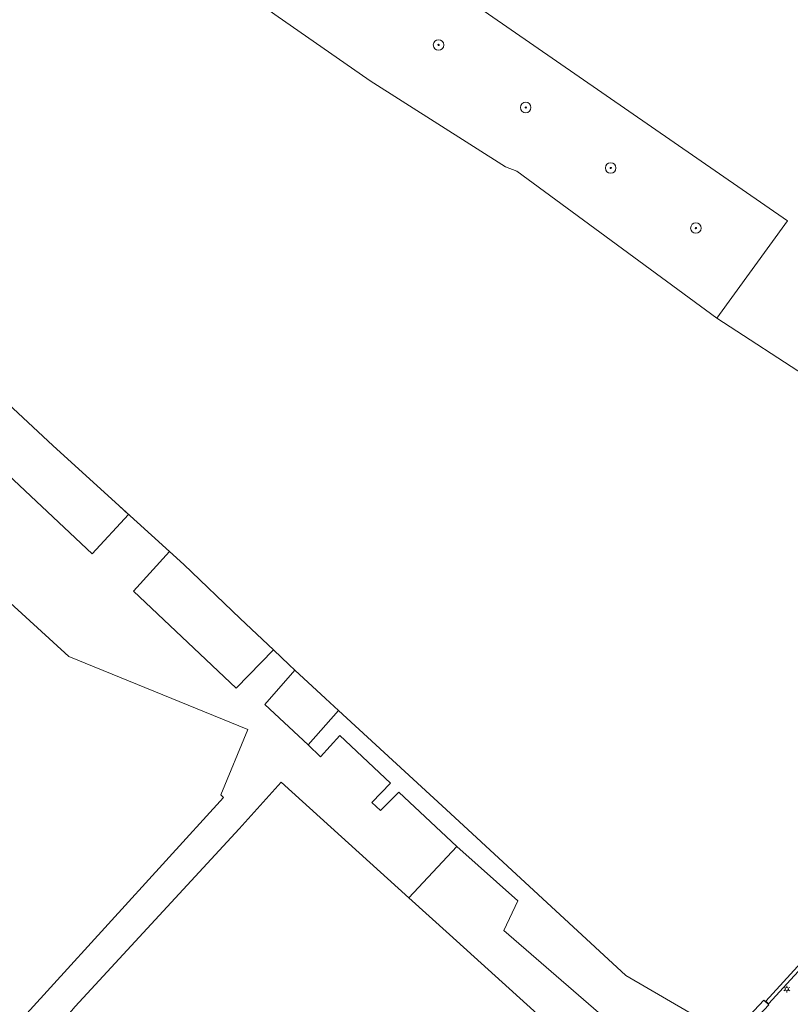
# Model space of a CAD drawing. Header units: metres. Extents: x 151448 to 154749, y 463108 to 465296.
# Tile 376 of 449: x 154050 to 154108, y 464181 to 464256. Entities that reach past the tile are written whole.
import ezdxf

# ---------------------------------------------------------------- set-up
doc = ezdxf.new("R2010")
doc.units = ezdxf.units.M
doc.layers.get('0').update_dxf_attribs({"lineweight": 9})
for name, color, linetype, lineweight in [('B-ME-IE-MEUBILAIR_LICHTMAST-S', 253, 'Continuous', 9), ('B-ME-IE-TERREINAFSCHEIDING_KUNSTMATIG_MUUR-G', 253, 'Continuous', 9), ('B-ME-VH-VERHARDING_BETON-G', 253, 'Continuous', 9), ('B-PV-GK-KADEMUUR-G', 253, 'Continuous', 9), ('B-PV-GR-BOOM-S', 253, 'Continuous', 9), ('B-PV-GW-TALUD_KRUIN-G', 253, 'Continuous', 9), ('B-PV-OG-BEBOUWING-GV', 1, 'Continuous', 9), ('B-PV-OG-TERREIN_BEGROEID-GV', 253, 'Continuous', 9), ('B-PV-OG-TERREIN_ERF-GV', 253, 'Continuous', 9), ('B-PV-OG-TERREIN_OEVER-GV', 253, 'Continuous', 9), ('B-PV-OG-WATER-GV', 253, 'Continuous', 9)]:
    doc.layers.add(name, color=color, linetype=linetype, lineweight=lineweight)
doc.styles.add('18_200', font='romans', dxfattribs={"width": 0.8, "height": 0.36})
doc.styles.add('NLCS-ISO', font='txt')

# ---------------------------------------------------------------- blocks, each defined once
blk = doc.blocks.new('SGR-BOOM_GBKN-SO')
at = {"linetype": 'ByBlock', "lineweight": 18}
h = blk.add_hatch(color=0, dxfattribs=at)
h.dxf.hatch_style = 1
edge = h.paths.add_edge_path()
edge.add_arc((0, 0), 0.25, 0, 360)
at = {"color": 0, "linetype": 'ByBlock', "lineweight": 18}
for radius in [2, 0.25]:
    blk.add_circle((0, 0), radius, dxfattribs=at)
at = {"color": 0, "linetype": 'ByBlock', "lineweight": 18, "style": 'NLCS-ISO'}
blk.add_attdef('SOORT', (2.5, 0), '', height=1.5, dxfattribs=at)
blk = doc.blocks.new('LICHTMAST')
at = {"ltscale": 0.1}
for p, q in [((-0.11, 0.063), (-0.219, 0.127)), ((0, 0.127), (0, 0.253)), ((0.11, 0.063), (0.219, 0.127)), ((-0.11, -0.063), (-0.219, -0.127)), ((0, -0.127), (0, -0.253)), ((0.11, -0.063), (0.219, -0.127))]:
    blk.add_line(p, q, dxfattribs=at)
blk.add_circle((0, 0), 0.127, dxfattribs=at)
at = {"style": '18_200', "width": 0.8}
blk.add_attdef('HOOGTE', (0.247, 0.242), '', height=0.25, dxfattribs=at)

msp = doc.modelspace()

# ---------------------------------------------------------------- linework, layer by layer
at = {"layer": 'B-ME-IE-TERREINAFSCHEIDING_KUNSTMATIG_MUUR-G'}
for points in [[(154114.528, 464189.962), (154112.025, 464187.157), (154106.398, 464181), (154106.177, 464181.203), (154111.802, 464187.358), (154114.304, 464190.162)], [(154106.411, 464180.937), (154103.442, 464177.77), (154102.111, 464176.426), (154099.714, 464173.987), (154099.485, 464174.211), (154101.805, 464176.728), (154103.082, 464178.117), (154106.046, 464181.279), (154106.411, 464180.937)]]:
    msp.add_lwpolyline(points, close=True, dxfattribs=at)
at = {"layer": 'B-ME-VH-VERHARDING_BETON-G'}
msp.add_lwpolyline([(154106.398, 464181), (154112.025, 464187.157), (154114.528, 464189.962)], dxfattribs=at)
at = {"layer": 'B-PV-GK-KADEMUUR-G', "flags": 128}
for points in [[(154102.474, 464233.006), (154107.836, 464240.366), (154079.975, 464259.637), (154077.704, 464261.362), (154075.948, 464262.896), (154084.569, 464272.212), (154093.148, 464281.548), (154103.578, 464292.945), (154110.445, 464300.602), (154134.808, 464326.941), (154135.123, 464327.297)], [(154050.235, 464269.562), (154051.383, 464268.732), (154068.93, 464256.031), (154076.163, 464250.995), (154086.441, 464244.466), (154087.292, 464244.13), (154102.474, 464233.006)]]:
    msp.add_lwpolyline(points, dxfattribs=at)
at = {"layer": 'B-PV-GW-TALUD_KRUIN-G', "flags": 128}
msp.add_lwpolyline([(154071.463, 464200.648), (154072.406, 464199.744), (154073.856, 464201.342), (154077.71, 464197.732), (154076.283, 464196.272), (154076.951, 464195.676), (154078.344, 464197.049), (154082.739, 464192.924), (154087.37, 464188.806), (154086.297, 464186.561), (154098.787, 464175.781)], dxfattribs=at)
at = {"layer": 'B-PV-OG-BEBOUWING-GV', "flags": 128}
for points in [[(154065.05, 464196.643), (154064.828, 464196.845), (154066.895, 464201.81), (154053.314, 464207.353), (154027.462, 464230.946), (154000, 464200.845), (153998.943, 464199.631), (154000, 464197.685), (154013.17, 464173.56), (154030.012, 464158.238)], [(154030.033, 464141.276), (154035.51, 464131.5), (154042.035, 464138.485), (154042.501, 464138.061), (154042.57, 464138.137), (154046.626, 464134.407), (154052.18, 464129.412), (154055.279, 464132.733), (154055.082, 464133.033), (154061.031, 464139.627), (154066.219, 464145.378), (154067.223, 464144.53), (154094.976, 464174.69), (154082.188, 464186.255), (154079.109, 464189.04), (154069.416, 464197.806), (154066.231, 464194.284), (154053.783, 464180.798), (154051.133, 464177.674), (154031.963, 464156.653), (154025.424, 464149.502), (154028.022, 464144.865)]]:
    msp.add_lwpolyline(points, close=True, dxfattribs=at)
at = {"layer": 'B-PV-OG-TERREIN_BEGROEID-GV', "flags": 128}
for points in [[(154103.497, 464178.537), (154103.432, 464178.575), (154095.574, 464183.147), (154082.262, 464195.443), (154073.76, 464203.238), (154071.463, 464200.648), (154072.406, 464199.744), (154073.856, 464201.342), (154077.71, 464197.732), (154076.283, 464196.272), (154076.951, 464195.676), (154078.344, 464197.049), (154082.739, 464192.924), (154087.37, 464188.806), (154086.297, 464186.561), (154098.787, 464175.781), (154101.268, 464178.792), (154102.95, 464177.921)], [(154098.4, 464175.158), (154098.787, 464175.781), (154086.297, 464186.561), (154087.37, 464188.806), (154082.739, 464192.924), (154079.109, 464189.04), (154082.188, 464186.255), (154094.976, 464174.69), (154096.579, 464173.158)]]:
    msp.add_lwpolyline(points, dxfattribs=at)
at = {"layer": 'B-PV-OG-TERREIN_ERF-GV', "flags": 128}
for points in [[(154068.93, 464256.031), (154076.163, 464250.995), (154086.441, 464244.466), (154087.292, 464244.13), (154102.474, 464233.006), (154107.836, 464240.366), (154079.975, 464259.637)], [(154053.783, 464180.798), (154066.231, 464194.284), (154069.416, 464197.806), (154079.109, 464189.04), (154082.739, 464192.924), (154078.344, 464197.049), (154076.951, 464195.676), (154076.283, 464196.272), (154077.71, 464197.732), (154073.856, 464201.342), (154072.406, 464199.744), (154071.463, 464200.648), (154068.168, 464203.714), (154070.464, 464206.311), (154070.033, 464206.711), (154068.823, 464207.836), (154066.01, 464204.946), (154058.204, 464212.292), (154060.951, 464215.295), (154057.137, 464218.769), (154057.847, 464218.102), (154055.068, 464215.118), (154037.644, 464231.477)]]:
    msp.add_lwpolyline(points, dxfattribs=at)
msp.add_lwpolyline([(154065.05, 464196.643), (154030.012, 464158.238), (154013.17, 464173.56), (154000, 464197.685), (153998.943, 464199.631), (154000, 464200.845), (154027.462, 464230.946), (154053.314, 464207.353), (154066.895, 464201.81), (154064.828, 464196.845)], close=True, dxfattribs=at)
at = {"layer": 'B-PV-OG-TERREIN_OEVER-GV', "flags": 128}
for points in [[(154031.739, 464242.292), (154029.101, 464239.35), (154037.644, 464231.477), (154055.068, 464215.118), (154057.847, 464218.102), (154057.137, 464218.769), (154052.104, 464223.352)], [(154066.304, 464210.221), (154062.033, 464214.31), (154060.951, 464215.295), (154058.204, 464212.292), (154066.01, 464204.946), (154068.823, 464207.836)], [(154073.76, 464203.238), (154072.777, 464204.153), (154070.464, 464206.311), (154068.168, 464203.714), (154071.463, 464200.648)]]:
    msp.add_lwpolyline(points, close=True, dxfattribs=at)
at = {"layer": 'B-PV-OG-WATER-GV', "flags": 128}
for points in [[(153859.249, 464404.614), (153907.898, 464359.44), (153907.994, 464359.35), (153930.387, 464338.481), (153929.445, 464337.428), (153943.171, 464324.663), (153959.765, 464309.23), (154031.739, 464242.292), (154052.104, 464223.352), (154057.137, 464218.769), (154060.951, 464215.295), (154062.033, 464214.31), (154066.304, 464210.221), (154068.823, 464207.836), (154070.033, 464206.711), (154070.464, 464206.311), (154072.777, 464204.153), (154073.76, 464203.238), (154082.262, 464195.443), (154095.574, 464183.147), (154103.432, 464178.575), (154103.497, 464178.537)], [(154079.975, 464259.637), (154107.836, 464240.366), (154102.474, 464233.006), (154109.613, 464228.356), (154114.543, 464235.176), (154122.805, 464229.379), (154143.499, 464251.908), (154158.714, 464268.379)], [(154134.302, 464211.869), (154134.141, 464211.971), (154130.907, 464214.097), (154127.334, 464216.438), (154126.879, 464216.761), (154125.422, 464217.69), (154121.014, 464220.577), (154117.849, 464222.685), (154117.611, 464222.88), (154116.015, 464223.969), (154112.605, 464226.525), (154109.914, 464228.147), (154109.613, 464228.356), (154102.474, 464233.006), (154087.292, 464244.13), (154086.441, 464244.466), (154076.163, 464250.995), (154068.93, 464256.031)]]:
    msp.add_lwpolyline(points, dxfattribs=at)

# ---------------------------------------------------------------- block references
at = {"layer": 'B-ME-IE-MEUBILAIR_LICHTMAST-S'}
msp.add_blockref('LICHTMAST', (154107.775, 464182.121), dxfattribs=at)
at = {"layer": 'B-PV-GR-BOOM-S', "xscale": 0.2, "yscale": 0.2, "zscale": 0.2}
for p in [(154081.356, 464253.712), (154087.97, 464248.967), (154094.415, 464244.382), (154100.878, 464239.828)]:
    msp.add_blockref('SGR-BOOM_GBKN-SO', p, dxfattribs=at)

doc.saveas('drawing.dxf')
